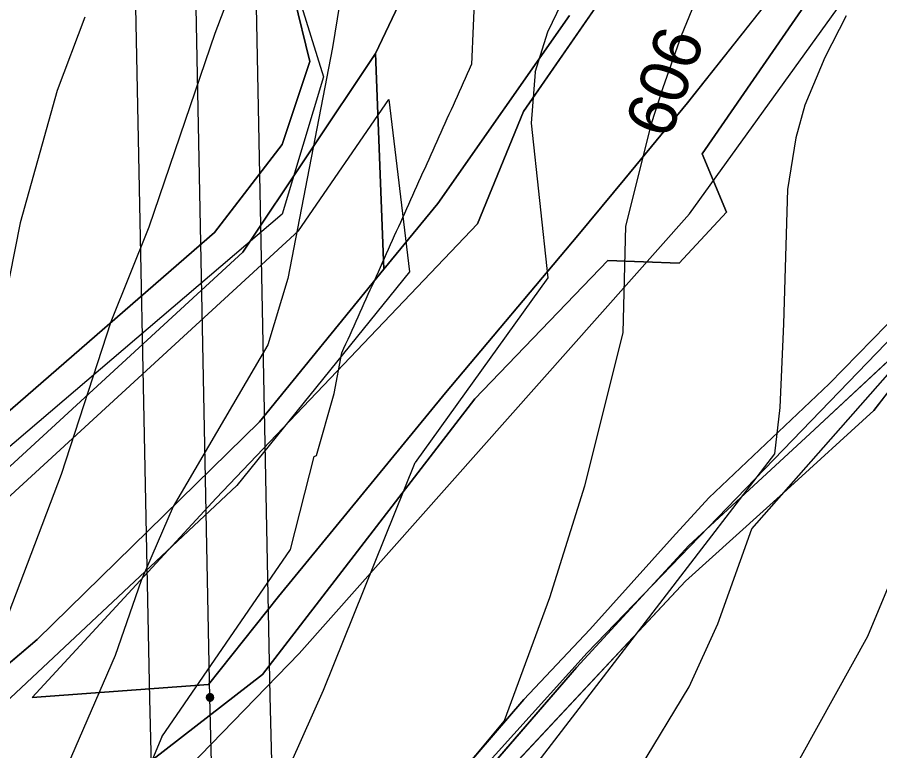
# Model space of a CAD drawing. Extents: x -709418 to -703832, y -1161719 to -1157826.
# Drawn here: x -706925.1 to -706782.1, y -1159679.5 to -1159557.8 of the extents above; entities that cross this region are included whole.
import ezdxf

# ---------------------------------------------------------------- set-up
doc = ezdxf.new("R2010")
doc.units = 0
for name, color, linetype in [('106_zastavitelné plochy', 7, 'Continuous'), ('120_vrstevnice hlavní', 7, 'Continuous'), ('121_vrstevnice hlavní_popis', 7, 'Continuous'), ('122_vrstevnice základní', 7, 'Continuous'), ('206_TTP_KN', 7, 'Continuous'), ('210_ostatní plocha_KN', 7, 'Continuous'), ('705_el VN nadzemní_E.ON', 7, 'Continuous'), ('735_OP sítí TI', 7, 'Continuous')]:
    doc.layers.add(name, color=color, linetype=linetype)

# ---------------------------------------------------------------- blocks, each defined once
blk = doc.blocks.new('Elektro - Implicitní$0$VN4601')
for points in [[(1.23, 0), (1.22, 0.13), (1.2, 0.26), (1.17, 0.38), (1.12, 0.5), (1.06, 0.61), (0.99, 0.72), (0.91, 0.82), (0.82, 0.91), (0.72, 0.99), (0.61, 1.06), (0.5, 1.12), (0.38, 1.17), (0.26, 1.2), (0.13, 1.22), (0, 1.23), (-0.13, 1.22), (-0.26, 1.2), (-0.38, 1.17), (-0.5, 1.12), (-0.61, 1.06), (-0.72, 0.99), (-0.82, 0.91), (-0.91, 0.82), (-0.99, 0.72), (-1.06, 0.61), (-1.12, 0.5), (-1.17, 0.38), (-1.2, 0.26), (-1.22, 0.13), (-1.23, 0), (-1.22, -0.13), (-1.2, -0.26), (-1.17, -0.38), (-1.12, -0.5), (-1.06, -0.61), (-0.99, -0.72), (-0.91, -0.82), (-0.82, -0.91), (-0.72, -0.99), (-0.61, -1.06), (-0.5, -1.12), (-0.38, -1.17), (-0.26, -1.2), (-0.13, -1.22), (0, -1.23), (0.13, -1.22), (0.26, -1.2), (0.38, -1.17), (0.5, -1.12), (0.61, -1.06), (0.72, -0.99), (0.82, -0.91), (0.91, -0.82), (0.99, -0.72), (1.06, -0.61), (1.12, -0.5), (1.17, -0.38), (1.2, -0.26), (1.22, -0.13), (1.23, 0)], [(0.92, 0), (0.92, 0.1), (0.9, 0.19), (0.88, 0.28), (0.84, 0.37), (0.8, 0.46), (0.75, 0.54), (0.68, 0.62), (0.62, 0.68), (0.54, 0.74), (0.46, 0.8), (0.37, 0.84), (0.28, 0.88), (0.19, 0.9), (0.1, 0.92), (0, 0.92), (-0.1, 0.92), (-0.19, 0.9), (-0.28, 0.88), (-0.37, 0.84), (-0.46, 0.8), (-0.54, 0.74), (-0.62, 0.68), (-0.68, 0.62), (-0.75, 0.54), (-0.8, 0.46), (-0.84, 0.37), (-0.88, 0.28), (-0.9, 0.19), (-0.92, 0.1), (-0.92, 0), (-0.92, -0.1), (-0.9, -0.19), (-0.88, -0.29), (-0.84, -0.38), (-0.8, -0.46), (-0.75, -0.54), (-0.68, -0.62), (-0.62, -0.69), (-0.54, -0.75), (-0.46, -0.8), (-0.37, -0.84), (-0.28, -0.88), (-0.19, -0.9), (-0.1, -0.92), (0, -0.92), (0.1, -0.92), (0.19, -0.9), (0.28, -0.88), (0.37, -0.84), (0.46, -0.8), (0.54, -0.75), (0.62, -0.69), (0.68, -0.62), (0.75, -0.54), (0.8, -0.46), (0.84, -0.38), (0.88, -0.29), (0.9, -0.19), (0.92, -0.1), (0.92, 0)], [(0.61, 0), (0.61, 0.06), (0.6, 0.13), (0.58, 0.19), (0.56, 0.25), (0.53, 0.31), (0.5, 0.36), (0.46, 0.41), (0.41, 0.46), (0.36, 0.5), (0.31, 0.53), (0.25, 0.56), (0.19, 0.58), (0.13, 0.6), (0.06, 0.61), (0, 0.61), (-0.06, 0.61), (-0.13, 0.6), (-0.19, 0.58), (-0.25, 0.56), (-0.31, 0.53), (-0.36, 0.5), (-0.41, 0.46), (-0.46, 0.41), (-0.5, 0.36), (-0.53, 0.31), (-0.56, 0.25), (-0.58, 0.19), (-0.6, 0.13), (-0.61, 0.06), (-0.61, 0), (-0.61, -0.07), (-0.6, -0.13), (-0.58, -0.19), (-0.56, -0.25), (-0.53, -0.31), (-0.5, -0.36), (-0.46, -0.41), (-0.41, -0.46), (-0.36, -0.5), (-0.31, -0.53), (-0.25, -0.56), (-0.19, -0.58), (-0.13, -0.6), (-0.06, -0.61), (0, -0.61), (0.06, -0.61), (0.13, -0.6), (0.19, -0.58), (0.25, -0.56), (0.31, -0.53), (0.36, -0.5), (0.41, -0.46), (0.46, -0.41), (0.5, -0.36), (0.53, -0.31), (0.56, -0.25), (0.58, -0.19), (0.6, -0.13), (0.61, -0.06), (0.61, 0)], [(0.31, 0), (0.31, 0.03), (0.3, 0.06), (0.29, 0.09), (0.28, 0.12), (0.27, 0.15), (0.25, 0.18), (0.23, 0.21), (0.21, 0.23), (0.18, 0.25), (0.15, 0.27), (0.12, 0.28), (0.09, 0.29), (0.06, 0.3), (0.03, 0.31), (0, 0.31), (-0.03, 0.31), (-0.06, 0.3), (-0.09, 0.29), (-0.12, 0.28), (-0.15, 0.27), (-0.18, 0.25), (-0.21, 0.23), (-0.23, 0.21), (-0.25, 0.18), (-0.27, 0.15), (-0.28, 0.12), (-0.29, 0.09), (-0.3, 0.06), (-0.31, 0.03), (-0.31, 0), (-0.31, -0.03), (-0.3, -0.06), (-0.29, -0.1), (-0.28, -0.13), (-0.27, -0.15), (-0.25, -0.18), (-0.23, -0.21), (-0.21, -0.23), (-0.18, -0.25), (-0.15, -0.27), (-0.12, -0.28), (-0.09, -0.29), (-0.06, -0.3), (-0.03, -0.31), (0, -0.31), (0.03, -0.31), (0.06, -0.3), (0.09, -0.29), (0.12, -0.28), (0.15, -0.27), (0.18, -0.25), (0.21, -0.23), (0.23, -0.21), (0.25, -0.18), (0.27, -0.15), (0.28, -0.13), (0.29, -0.1), (0.3, -0.06), (0.31, -0.03), (0.31, 0)]]:
    blk.add_lwpolyline(points)

msp = doc.modelspace()

# ---------------------------------------------------------------- linework, layer by layer
at = {"layer": '106_zastavitelné plochy'}
for points in [[(-706699.08, -1159526.92), (-706830.66, -1159663.21), (-706893.51, -1159732.95), (-706913.28, -1159752.71), (-706948.73, -1159776.56), (-707000.54, -1159797.01), (-706999.86, -1159788.83), (-706998.55, -1159782.52), (-706991.13, -1159778.66), (-706993.63, -1159771.46), (-706950.95, -1159752.19), (-706963.59, -1159730.93), (-707001.32, -1159748.1), (-707016.41, -1159753.81), (-707020.99, -1159741.13), (-707003.27, -1159724.77), (-706948.05, -1159693.43), (-706937.82, -1159711.14), (-706958.96, -1159723.41), (-706952.14, -1159732.27), (-706932.37, -1159718.64), (-706922.06, -1159708.33)], [(-706883.24, -1159539.08), (-706874.38, -1159567.71), (-706881.2, -1159590.5), (-706927.56, -1159630.02), (-706981.42, -1159666.82), (-707003.23, -1159677.72), (-706984.14, -1159607.53), (-706984.14, -1159571.11)], [(-706922.06, -1159708.33), (-706878.43, -1159663.36), (-706813.66, -1159590.44), (-706782.3, -1159546.83)], [(-706863.51, -1159571.45), (-706860.1, -1159600.07), (-706888.74, -1159635.5), (-706931.69, -1159675.71), (-707004.63, -1159711.14), (-707003.95, -1159686.61), (-706937.14, -1159647.09), (-706878.51, -1159593.25), (-706863.51, -1159571.45)]]:
    msp.add_lwpolyline(points, dxfattribs=at)
at = {"layer": '120_vrstevnice hlavní'}
for points in [[(-706780.12, -1159439.75), (-706805.08, -1159489.03), (-706810.37, -1159493.49), (-706817.21, -1159495.68), (-706826.92, -1159497.3), (-706832.98, -1159499.04), (-706843.27, -1159503.18), (-706853.13, -1159509.9), (-706857.13, -1159513.61), (-706860.56, -1159517.61), (-706864.27, -1159523.33), (-706866.56, -1159528.47), (-706868.13, -1159533.61), (-706872.89, -1159562.85)], [(-706872.89, -1159562.85), (-706880.28, -1159601.16), (-706883.6, -1159612.15), (-706899.32, -1159638.99)], [(-706974.01, -1159913.97), (-706959.5, -1159902.65), (-706957.59, -1159896.67), (-706956.45, -1159887.7), (-706956.19, -1159861.76), (-706952.74, -1159850.24), (-706950.29, -1159844.74), (-706946.96, -1159839.25), (-706942.77, -1159833.75), (-706922.22, -1159811.18), (-706912.68, -1159799.47), (-706902.41, -1159788.76), (-706888.96, -1159776.61), (-706867.7, -1159755.35), (-706853.38, -1159737.27), (-706841.51, -1159718.03), (-706830.23, -1159696.05), (-706813.74, -1159668.85), (-706808.97, -1159658.44), (-706803.33, -1159642.67), (-706770.56, -1159605.48)], [(-706899.32, -1159638.99), (-706904.61, -1159651.22), (-706908.92, -1159663.65), (-706916.87, -1159682.02), (-706945.07, -1159721.09), (-706950.09, -1159731.18), (-706952.54, -1159739.35), (-706956.02, -1159749.01)]]:
    msp.add_lwpolyline(points, dxfattribs=at)
msp.add_open_spline([(-706872.89, -1159562.85), (-706872.89, -1159562.85)], degree=1, dxfattribs=at)
at = {"layer": '122_vrstevnice základní'}
for points in [[(-706839.29, -1159566.96), (-706837.19, -1159560.26), (-706832.63, -1159550.81), (-706827.98, -1159544.76), (-706820.98, -1159536.47), (-706810.12, -1159527.75), (-706777.7, -1159509.75), (-706773.57, -1159505.47), (-706768.56, -1159497.39), (-706757.41, -1159476.48), (-706750.99, -1159463.38), (-706747.93, -1159452.23), (-706746.26, -1159445.26), (-706746.27, -1159438.04)], [(-706892.31, -1159560.48), (-706880.41, -1159529.04), (-706872.13, -1159517.04), (-706867.7, -1159512.04), (-706855.84, -1159501.04), (-706848.84, -1159496.32)], [(-706825.71, -1159517.41), (-706835.27, -1159523.47), (-706839.41, -1159527.47), (-706844.7, -1159535.61), (-706847.98, -1159544.18), (-706849.27, -1159552.76), (-706849.81, -1159565.68)], [(-706778.84, -1159527.04), (-706804.98, -1159544.9), (-706809.41, -1159549.76), (-706812.43, -1159554.39), (-706815.04, -1159560.91), (-706818.13, -1159569.55)], [(-706913.96, -1159557.83), (-706918.52, -1159569.99), (-706924.68, -1159591.9), (-706928.3, -1159610.13), (-706933.36, -1159625.75), (-706939.15, -1159646.58), (-706958.53, -1159686.07)], [(-706787.7, -1159557.61), (-706791.26, -1159564.49), (-706794.58, -1159572.43)], [(-706929.75, -1159664.95), (-706917.8, -1159633.59), (-706909.56, -1159608.28), (-706903.27, -1159592.56), (-706896.41, -1159572.47), (-706892.31, -1159560.48)], [(-706839.29, -1159566.96), (-706839.92, -1159575.4), (-706837.18, -1159601.02), (-706859.16, -1159631.68)], [(-706818.13, -1159569.55), (-706820.06, -1159575.49), (-706824.32, -1159592.45)], [(-706794.58, -1159572.43), (-706796.07, -1159577.85), (-706797.41, -1159586.38), (-706798.12, -1159608.68), (-706798.7, -1159622.57), (-706799.57, -1159630.23), (-706855.11, -1159702.56)], [(-706952.21, -1159904.95), (-706947.42, -1159896.51), (-706940.55, -1159881.92), (-706933.99, -1159865.49), (-706929.6, -1159854.58), (-706922.8, -1159840.69), (-706915.86, -1159831.43), (-706891.85, -1159809.01), (-706882.16, -1159798.74), (-706861.91, -1159773), (-706835.29, -1159741.32), (-706818.95, -1159719.77), (-706806.36, -1159700.68), (-706784.09, -1159660.47), (-706779.32, -1159648.89), (-706762.97, -1159614.18), (-706754.58, -1159600.29), (-706742.72, -1159583.95), (-706739.13, -1159579.22)], [(-706824.32, -1159592.45), (-706824.73, -1159610.13), (-706831.1, -1159635.59), (-706836.89, -1159654.1), (-706844.41, -1159674.5), (-706900.91, -1159742.16)], [(-706901.17, -1159677.14), (-706879.83, -1159646.11), (-706875.94, -1159630.67), (-706875.51, -1159630.52), (-706872.61, -1159620.25), (-706871.31, -1159613.46)], [(-706960.82, -1159783.52), (-706914.82, -1159743.55), (-706905.88, -1159735.39), (-706888.52, -1159701.16), (-706874.35, -1159669.43), (-706859.16, -1159631.68)], [(-706901.17, -1159677.14), (-706910.8, -1159700.24), (-706935.97, -1159748.99), (-706942.48, -1159760.41), (-706967.57, -1159781.44), (-706984.86, -1159798.1)]]:
    msp.add_lwpolyline(points, dxfattribs=at)
for points in [[(-706892.31, -1159560.48), (-706892.31, -1159560.48)], [(-706871.31, -1159613.46), (-706849.81, -1159565.68)], [(-706849.81, -1159565.68), (-706849.81, -1159565.68)], [(-706839.29, -1159566.96), (-706839.29, -1159566.96)], [(-706818.13, -1159569.55), (-706818.13, -1159569.55)], [(-706794.58, -1159572.43), (-706794.58, -1159572.43)]]:
    msp.add_open_spline(points, degree=1, dxfattribs=at)
at = {"layer": '206_TTP_KN'}
for p, q in [((-706841.19, -1159573.45), (-706817.71, -1159539.48)), ((-706882.54, -1159541.21), (-706876.61, -1159565.19)), ((-706797.61, -1159551.27), (-706814.02, -1159572)), ((-706887.74, -1159596.8), (-706865.77, -1159563.83)), ((-706876.61, -1159565.19), (-706881.25, -1159578.96)), ((-706865.77, -1159563.83), (-706864.34, -1159599.59)), ((-706814.02, -1159572), (-706824.4, -1159584.6)), ((-706848.83, -1159592.07), (-706841.19, -1159573.45)), ((-706881.25, -1159578.96), (-706892.45, -1159593.52)), ((-706824.4, -1159584.6), (-706832.22, -1159594.02)), ((-706892.14, -1159637.6), (-706848.83, -1159592.07)), ((-706892.45, -1159593.52), (-706945.94, -1159640.05)), ((-706832.22, -1159594.02), (-706854.14, -1159620.12)), ((-706941.66, -1159646.33), (-706887.74, -1159596.8)), ((-706864.34, -1159599.59), (-706884.96, -1159624.92)), ((-706783.1, -1159623.07), (-706773.64, -1159610.72)), ((-706854.14, -1159620.12), (-706881.83, -1159653.87)), ((-706797.52, -1159636.2), (-706783.1, -1159623.07)), ((-706884.96, -1159624.92), (-706921.85, -1159661.03)), ((-706814.32, -1159651.33), (-706797.52, -1159636.2)), ((-706922.65, -1159670.64), (-706892.14, -1159637.6)), ((-706847.54, -1159686.9), (-706814.32, -1159651.33)), ((-706881.83, -1159653.87), (-706893.46, -1159668.5)), ((-706921.85, -1159661.03), (-706939.05, -1159675.59)), ((-706893.46, -1159668.5), (-706922.65, -1159670.64))]:
    msp.add_line(p, q, dxfattribs=at)
for points in [[(-706721.06, -1159545.49), (-706740.27, -1159565.63), (-706756.5, -1159581.55), (-706767.24, -1159593.33), (-706781.02, -1159608.89), (-706790.51, -1159618.63), (-706810.49, -1159637.54), (-706816.48, -1159644.1), (-706830.18, -1159659.38), (-706841.14, -1159670.97), (-706856.43, -1159688.73), (-706884.45, -1159711.66), (-706881.99, -1159714.76), (-706928.31, -1159751.83), (-706947.58, -1159727.78), (-706955.37, -1159734.01), (-706953.1, -1159741.94), (-706941.64, -1159737.83), (-706937.01, -1159750), (-706948.87, -1159756.5), (-706991.13, -1159778.66), (-706993.63, -1159771.46)], [(-706993.63, -1159771.46), (-706950.95, -1159752.19), (-706963.59, -1159730.93), (-706956.25, -1159725.98), (-706936.86, -1159709.56), (-706911.52, -1159687.76), (-706884.5, -1159666.84), (-706849.25, -1159621.1), (-706827.2, -1159598.19), (-706815.42, -1159598.62), (-706807.57, -1159590.13), (-706811.57, -1159580.5), (-706787.66, -1159545.74)]]:
    msp.add_lwpolyline(points, dxfattribs=at)
at = {"layer": '210_ostatní plocha_KN'}
for p, q in [((-706848.95, -1159528.57), (-706865.77, -1159563.83)), ((-706865.77, -1159563.83), (-706848.95, -1159528.57)), ((-706876.61, -1159565.19), (-706882.54, -1159541.21)), ((-706833.58, -1159557.55), (-706855.42, -1159588.74)), ((-706865.77, -1159563.83), (-706887.74, -1159596.8)), ((-706881.25, -1159578.96), (-706876.61, -1159565.19)), ((-706864.34, -1159599.59), (-706865.77, -1159563.83)), ((-706892.45, -1159593.52), (-706881.25, -1159578.96)), ((-706855.42, -1159588.74), (-706864.34, -1159599.59)), ((-706945.94, -1159640.05), (-706892.45, -1159593.52)), ((-706887.74, -1159596.8), (-706941.66, -1159646.33)), ((-706768.64, -1159603.54), (-706793.75, -1159626.94)), ((-706790.51, -1159618.63), (-706781.02, -1159608.89)), ((-706810.49, -1159637.54), (-706790.51, -1159618.63)), ((-706793.75, -1159626.94), (-706813.81, -1159645.42)), ((-706816.48, -1159644.1), (-706810.49, -1159637.54)), ((-706830.18, -1159659.38), (-706816.48, -1159644.1)), ((-706813.81, -1159645.42), (-706832.43, -1159665.69)), ((-706841.14, -1159670.97), (-706830.18, -1159659.38)), ((-706832.43, -1159665.69), (-706850.16, -1159686.17)), ((-706856.43, -1159688.73), (-706841.14, -1159670.97))]:
    msp.add_line(p, q, dxfattribs=at)
for points in [[(-706922.65, -1159670.64), (-706893.46, -1159668.5), (-706881.83, -1159653.87), (-706854.14, -1159620.12), (-706832.22, -1159594.02), (-706824.4, -1159584.6), (-706814.02, -1159572), (-706797.61, -1159551.27), (-706808.87, -1159542.62), (-706817.71, -1159539.48), (-706841.19, -1159573.45), (-706848.83, -1159592.07), (-706892.14, -1159637.6), (-706922.65, -1159670.64)], [(-706787.66, -1159545.74), (-706811.57, -1159580.5), (-706807.57, -1159590.13), (-706815.42, -1159598.62), (-706827.2, -1159598.19), (-706849.25, -1159621.1), (-706884.5, -1159666.84), (-706911.52, -1159687.76), (-706936.86, -1159709.56), (-706956.25, -1159725.98), (-706963.59, -1159730.93), (-707001.32, -1159748.1), (-707016.41, -1159753.81), (-707017.79, -1159754.47), (-707037.99, -1159764.1)], [(-707037.99, -1159764.1), (-707031.72, -1159733.42), (-707022.15, -1159717.62), (-706981.47, -1159698.78), (-706939.05, -1159675.59), (-706921.85, -1159661.03), (-706884.96, -1159624.92), (-706864.34, -1159599.59), (-706855.42, -1159588.74), (-706833.58, -1159557.55)], [(-707030.53, -1159806.03), (-707000.53, -1159794.22), (-706970.15, -1159778.64), (-706947.33, -1159770.09), (-706920.36, -1159752.04), (-706897.66, -1159741.34), (-706873.58, -1159719.08), (-706850.16, -1159686.17), (-706832.43, -1159665.69), (-706813.81, -1159645.42), (-706793.75, -1159626.94), (-706768.64, -1159603.54)], [(-706773.64, -1159610.72), (-706783.1, -1159623.07), (-706797.52, -1159636.2), (-706814.32, -1159651.33), (-706847.54, -1159686.9), (-706858.34, -1159707.34), (-706848.75, -1159711.16), (-706854.71, -1159719.55), (-706862.52, -1159712.38), (-706883.47, -1159731.27), (-706903.21, -1159752.22), (-706943.74, -1159783.47), (-707018.33, -1159813.43), (-707030.53, -1159806.03)]]:
    msp.add_lwpolyline(points, dxfattribs=at)
at = {"layer": '705_el VN nadzemní_E.ON'}
msp.add_lwpolyline([(-706880.73, -1160218.11), (-706883.24, -1160121.67), (-706885.97, -1160030.15), (-706888.81, -1159867.66), (-706890.66, -1159770.11), (-706893.19, -1159670.63), (-706895.78, -1159542.24), (-706897.96, -1159421.41), (-706883.28, -1159376.25), (-706867.82, -1159329.09), (-706796.05, -1159208.33), (-706732.4, -1159102.13), (-706682.71, -1159018.58)], dxfattribs=at)
at = {"layer": '735_OP sítí TI'}
for points in [[(-706890.9, -1160211.71), (-706893.24, -1160121.95), (-706895.97, -1160030.39), (-706898.81, -1159867.84), (-706900.66, -1159770.33), (-706903.19, -1159670.86), (-706905.78, -1159542.43), (-706907.99, -1159419.91), (-706892.79, -1159373.15), (-706876.98, -1159324.93), (-706804.64, -1159203.21), (-706740.99, -1159097), (-706691.31, -1159013.46)], [(-706870.8, -1160215.44), (-706873.24, -1160121.39), (-706875.97, -1160029.91), (-706878.81, -1159867.48), (-706880.66, -1159769.89), (-706883.19, -1159670.4), (-706885.78, -1159542.05), (-706887.93, -1159422.91), (-706873.77, -1159379.35), (-706858.66, -1159333.25), (-706787.46, -1159213.45), (-706723.81, -1159107.26), (-706674.12, -1159023.69)]]:
    msp.add_lwpolyline(points, dxfattribs=at)

# ---------------------------------------------------------------- block references
at = {"layer": '705_el VN nadzemní_E.ON', "xscale": 0.4999999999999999, "yscale": 0.49999999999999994, "rotation": -89.14143610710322}
msp.add_blockref('Elektro - Implicitní$0$VN4601', (-706893.19, -1159670.63), dxfattribs=at)

# ---------------------------------------------------------------- texts
at = {"layer": '121_vrstevnice hlavní_popis'}
msp.add_text('606', height=8, rotation=70.7639, dxfattribs=at).set_placement((-706816.99, -1159578.26))

doc.saveas('drawing.dxf')
